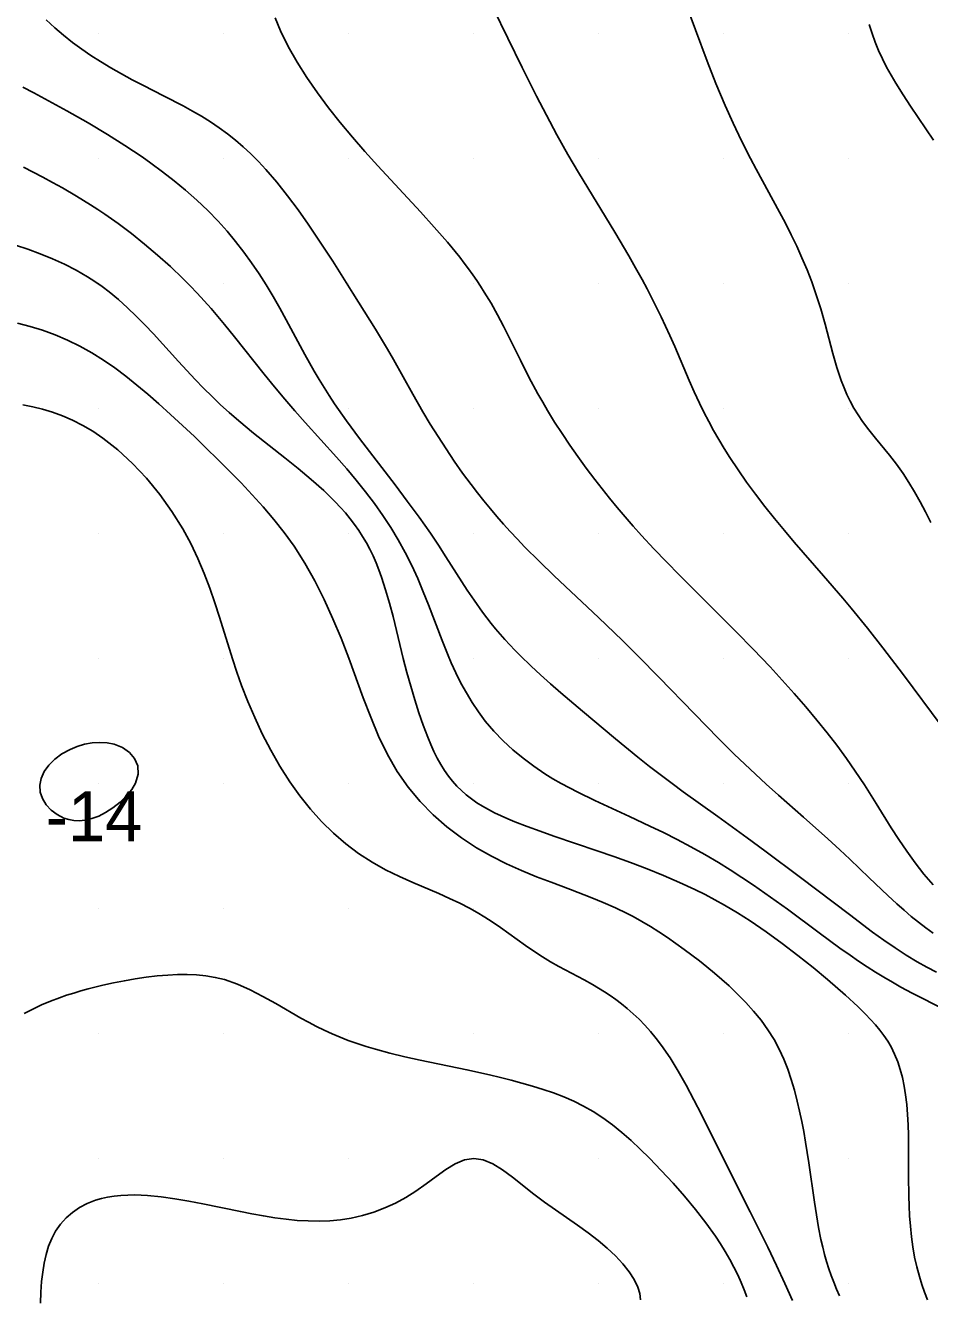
# Model space of a CAD drawing. Extents: x 2602990 to 2605851, y 618069 to 619180.
# Drawn here: x 2604382.1 to 2604418.2, y 618314.5 to 618365.3 of the extents above; entities that cross this region are included whole.
import ezdxf

# ---------------------------------------------------------------- set-up
doc = ezdxf.new("R2010")
doc.units = 0
for name, color, linetype in [('Default', 7, 'Continuous'), ('DTM Contours Major', 7, 'Continuous'), ('DTM Contours Minor', 7, 'Continuous'), ('DTM Contours Minor Text', 7, 'Continuous'), ('Exist DTM Scan Elevation Point', 7, 'Continuous')]:
    doc.layers.add(name, color=color, linetype=linetype)

# ---------------------------------------------------------------- blocks, each defined once
blk = doc.blocks.new('POINT_DISPLAY')
at = {"layer": 'Default'}
blk.add_line((0, 0), (0, 0), dxfattribs=at)

msp = doc.modelspace()

# ---------------------------------------------------------------- linework, layer by layer
at = {"layer": 'DTM Contours Major'}
for points in [[(2604418.266, 618345.434), (2604418.056, 618345.85), (2604417.843, 618346.256), (2604417.625, 618346.65), (2604417.398, 618347.03), (2604417.16, 618347.394), (2604416.893, 618347.763), (2604416.616, 618348.116), (2604416.058, 618348.795), (2604415.79, 618349.131), (2604415.537, 618349.471), (2604415.361, 618349.732), (2604415.196, 618350.001), (2604415.045, 618350.281), (2604414.919, 618350.545), (2604414.801, 618350.82), (2604414.692, 618351.109), (2604414.519, 618351.633), (2604414.358, 618352.189), (2604414.041, 618353.365), (2604413.87, 618353.969), (2604413.68, 618354.572), (2604413.508, 618355.058), (2604413.321, 618355.538), (2604413.12, 618356.011), (2604412.908, 618356.478), (2604412.687, 618356.938), (2604412.458, 618357.392), (2604412.225, 618357.836), (2604411.285, 618359.56), (2604411.06, 618359.982), (2604410.701, 618360.688), (2604410.363, 618361.394), (2604410.045, 618362.104), (2604409.86, 618362.542), (2604409.68, 618362.983), (2604409.332, 618363.877), (2604408.867, 618365.128), (2604408.215, 618366.906)], [(2604382.679, 618314.218), (2604382.691, 618314.653), (2604382.719, 618315.08), (2604382.761, 618315.454), (2604382.819, 618315.816), (2604382.897, 618316.163), (2604382.997, 618316.493), (2604383.122, 618316.803), (2604383.274, 618317.092), (2604383.468, 618317.372), (2604383.694, 618317.623), (2604383.949, 618317.845), (2604384.231, 618318.037), (2604384.539, 618318.199), (2604384.87, 618318.328), (2604385.109, 618318.398), (2604385.358, 618318.454), (2604385.616, 618318.495), (2604385.883, 618318.523), (2604386.159, 618318.538), (2604386.443, 618318.541), (2604386.957, 618318.517), (2604387.491, 618318.464), (2604388.041, 618318.386), (2604388.602, 618318.289), (2604389.17, 618318.18), (2604390.667, 618317.873), (2604391.128, 618317.783), (2604391.586, 618317.701), (2604392.041, 618317.629), (2604392.492, 618317.569), (2604392.937, 618317.525), (2604393.379, 618317.499), (2604393.815, 618317.493), (2604394.247, 618317.508), (2604394.673, 618317.547), (2604395.093, 618317.612), (2604395.551, 618317.716), (2604395.999, 618317.853), (2604396.437, 618318.021), (2604396.864, 618318.218), (2604397.277, 618318.442), (2604397.676, 618318.692), (2604398.091, 618318.986), (2604398.491, 618319.282), (2604398.878, 618319.557), (2604399.257, 618319.785), (2604399.629, 618319.941), (2604400, 618320), (2604400.379, 618319.943), (2604400.762, 618319.783), (2604401.152, 618319.542), (2604401.552, 618319.245), (2604402.393, 618318.574), (2604402.822, 618318.254), (2604403.261, 618317.943), (2604404.141, 618317.332), (2604404.565, 618317.026), (2604404.971, 618316.714), (2604405.332, 618316.409), (2604405.662, 618316.099), (2604405.956, 618315.785), (2604406.207, 618315.471), (2604406.408, 618315.158), (2604406.554, 618314.85), (2604406.631, 618314.596), (2604406.665, 618314.35)]]:
    msp.add_lwpolyline(points, dxfattribs=at)
at = {"layer": 'DTM Contours Minor'}
for points in [[(2604418.686, 618337.313), (2604417.173, 618339.34), (2604416.354, 618340.411), (2604415.735, 618341.198), (2604415.085, 618341.997), (2604414.749, 618342.399), (2604413.981, 618343.29), (2604412.803, 618344.645), (2604412.416, 618345.104), (2604412.021, 618345.585), (2604411.636, 618346.069), (2604411.263, 618346.556), (2604410.905, 618347.045), (2604410.562, 618347.534), (2604410.238, 618348.023), (2604410.011, 618348.385), (2604409.794, 618348.747), (2604409.587, 618349.11), (2604409.39, 618349.473), (2604409.202, 618349.838), (2604409.022, 618350.205), (2604408.814, 618350.653), (2604408.614, 618351.104), (2604408.034, 618352.46), (2604407.836, 618352.91), (2604407.666, 618353.285), (2604407.49, 618353.659), (2604407.308, 618354.031), (2604407.122, 618354.402), (2604406.929, 618354.772), (2604406.73, 618355.143), (2604406.466, 618355.618), (2604406.195, 618356.093), (2604405.635, 618357.039), (2604404.181, 618359.428), (2604403.758, 618360.148), (2604403.319, 618360.931), (2604402.901, 618361.711), (2604402.502, 618362.482), (2604401.931, 618363.624), (2604400.781, 618365.964)], [(2604418.361, 618329.012), (2604418.069, 618329.221), (2604417.78, 618329.443), (2604417.491, 618329.677), (2604417.203, 618329.923), (2604416.913, 618330.181), (2604416.55, 618330.516), (2604415.807, 618331.224), (2604415.034, 618331.966), (2604414.633, 618332.342), (2604414.158, 618332.776), (2604413.176, 618333.645), (2604412.184, 618334.52), (2604411.694, 618334.962), (2604411.048, 618335.562), (2604410.413, 618336.172), (2604409.784, 618336.793), (2604408.817, 618337.777), (2604407.39, 618339.25), (2604406.593, 618340.06), (2604405.938, 618340.709), (2604404.982, 618341.631), (2604403.217, 618343.292), (2604402.619, 618343.869), (2604402.03, 618344.459), (2604401.739, 618344.762), (2604401.451, 618345.071), (2604401.186, 618345.365), (2604400.922, 618345.666), (2604400.662, 618345.974), (2604400.403, 618346.289), (2604400.147, 618346.612), (2604399.894, 618346.943), (2604399.552, 618347.408), (2604399.215, 618347.886), (2604398.887, 618348.373), (2604398.568, 618348.866), (2604398.26, 618349.361), (2604397.964, 618349.855), (2604397.558, 618350.564), (2604396.787, 618351.942), (2604396.548, 618352.354), (2604396.064, 618353.16), (2604395.165, 618354.602), (2604394.36, 618355.872), (2604393.752, 618356.802), (2604393.371, 618357.364), (2604392.972, 618357.93), (2604392.555, 618358.489), (2604392.123, 618359.032), (2604391.678, 618359.548), (2604391.383, 618359.864), (2604391.083, 618360.164), (2604390.777, 618360.449), (2604390.465, 618360.718), (2604390.146, 618360.973), (2604389.82, 618361.212), (2604389.468, 618361.448), (2604389.109, 618361.671), (2604388.744, 618361.882), (2604388.372, 618362.086), (2604387.615, 618362.478), (2604386.767, 618362.91), (2604386.34, 618363.133), (2604385.914, 618363.364), (2604385.489, 618363.606), (2604385.067, 618363.86), (2604384.692, 618364.101), (2604384.322, 618364.356), (2604383.957, 618364.625), (2604383.596, 618364.911), (2604383.241, 618365.213), (2604382.893, 618365.533)], [(2604418.363, 618330.944), (2604417.999, 618331.373), (2604417.647, 618331.824), (2604417.31, 618332.289), (2604416.989, 618332.758), (2604416.685, 618333.224), (2604416.083, 618334.189), (2604415.617, 618334.934), (2604415.251, 618335.49), (2604414.897, 618335.998), (2604414.509, 618336.526), (2604414.126, 618337.019), (2604413.714, 618337.529), (2604413.275, 618338.053), (2604412.813, 618338.585), (2604412.334, 618339.121), (2604411.842, 618339.655), (2604411.172, 618340.358), (2604410.488, 618341.056), (2604408.218, 618343.325), (2604407.702, 618343.853), (2604407.197, 618344.381), (2604406.709, 618344.908), (2604406.375, 618345.281), (2604406.051, 618345.654), (2604405.736, 618346.027), (2604405.43, 618346.4), (2604405.132, 618346.773), (2604404.841, 618347.146), (2604404.496, 618347.604), (2604404.161, 618348.063), (2604403.838, 618348.523), (2604403.528, 618348.983), (2604403.231, 618349.444), (2604402.949, 618349.904), (2604402.754, 618350.239), (2604402.565, 618350.574), (2604402.205, 618351.245), (2604401.861, 618351.922), (2604401.411, 618352.829), (2604401.18, 618353.284), (2604400.941, 618353.739), (2604400.688, 618354.193), (2604400.418, 618354.644), (2604400.27, 618354.876), (2604400.117, 618355.107), (2604399.957, 618355.338), (2604399.791, 618355.569), (2604399.618, 618355.8), (2604399.438, 618356.033), (2604398.946, 618356.633), (2604398.418, 618357.24), (2604397.864, 618357.851), (2604396.157, 618359.695), (2604395.644, 618360.266), (2604395.146, 618360.84), (2604394.661, 618361.421), (2604394.193, 618362.011), (2604393.744, 618362.612), (2604393.321, 618363.223), (2604392.93, 618363.841), (2604392.578, 618364.466), (2604392.272, 618365.095), (2604392.057, 618365.611)], [(2604415.813, 618365.346), (2604415.923, 618364.983), (2604416.047, 618364.637), (2604416.186, 618364.299), (2604416.339, 618363.967), (2604416.506, 618363.64), (2604416.684, 618363.316), (2604416.872, 618362.994), (2604417.161, 618362.531), (2604417.463, 618362.07), (2604418.378, 618360.722)], [(2604418.501, 618327.444), (2604418.114, 618327.642), (2604417.729, 618327.856), (2604417.286, 618328.125), (2604416.843, 618328.415), (2604416.397, 618328.725), (2604415.945, 618329.052), (2604415.017, 618329.75), (2604413.055, 618331.24), (2604411.637, 618332.3), (2604410.926, 618332.824), (2604409.749, 618333.676), (2604408.375, 618334.662), (2604407.932, 618334.986), (2604407.497, 618335.311), (2604407.024, 618335.675), (2604406.56, 618336.041), (2604405.658, 618336.776), (2604404.341, 618337.879), (2604403.48, 618338.614), (2604403.068, 618338.975), (2604402.671, 618339.332), (2604402.291, 618339.685), (2604401.854, 618340.108), (2604401.645, 618340.32), (2604401.442, 618340.533), (2604401.244, 618340.748), (2604401.051, 618340.967), (2604400.872, 618341.179), (2604400.696, 618341.395), (2604400.523, 618341.617), (2604400.351, 618341.845), (2604400.013, 618342.321), (2604399.739, 618342.729), (2604398.886, 618344.057), (2604398.581, 618344.526), (2604398.261, 618345.002), (2604397.81, 618345.643), (2604397.338, 618346.288), (2604396.854, 618346.931), (2604395.434, 618348.789), (2604394.912, 618349.495), (2604394.588, 618349.952), (2604394.433, 618350.18), (2604394.219, 618350.503), (2604394.013, 618350.827), (2604393.814, 618351.152), (2604393.62, 618351.48), (2604393.243, 618352.148), (2604392.498, 618353.529), (2604392.241, 618353.998), (2604391.974, 618354.466), (2604391.694, 618354.933), (2604391.411, 618355.376), (2604391.114, 618355.813), (2604390.802, 618356.243), (2604390.474, 618356.664), (2604390.132, 618357.075), (2604389.773, 618357.475), (2604389.357, 618357.904), (2604388.924, 618358.316), (2604388.477, 618358.712), (2604388.019, 618359.092), (2604387.554, 618359.456), (2604387.083, 618359.803), (2604386.74, 618360.044), (2604386.395, 618360.278), (2604386.049, 618360.505), (2604385.351, 618360.943), (2604384.578, 618361.406), (2604384.153, 618361.653), (2604383.724, 618361.896), (2604383.29, 618362.136), (2604382.851, 618362.372), (2604382.407, 618362.605), (2604381.965, 618362.832)], [(2604418.825, 618325.96), (2604417.527, 618326.613), (2604417.077, 618326.852), (2604416.736, 618327.042), (2604416.397, 618327.242), (2604416.058, 618327.45), (2604415.72, 618327.666), (2604415.382, 618327.89), (2604415.044, 618328.122), (2604414.632, 618328.413), (2604413.803, 618329.021), (2604412.535, 618329.965), (2604412.09, 618330.29), (2604411.64, 618330.612), (2604411.183, 618330.929), (2604410.721, 618331.24), (2604410.252, 618331.543), (2604409.777, 618331.836), (2604409.232, 618332.155), (2604408.682, 618332.46), (2604408.132, 618332.751), (2604407.583, 618333.029), (2604407.041, 618333.293), (2604406.222, 618333.677), (2604404.839, 618334.313), (2604404.156, 618334.643), (2604403.82, 618334.815), (2604403.487, 618334.995), (2604403.159, 618335.184), (2604402.834, 618335.385), (2604402.396, 618335.68), (2604401.97, 618335.999), (2604401.558, 618336.34), (2604401.166, 618336.703), (2604400.797, 618337.086), (2604400.454, 618337.49), (2604400.183, 618337.852), (2604399.932, 618338.226), (2604399.7, 618338.612), (2604399.485, 618339.007), (2604399.284, 618339.412), (2604399.097, 618339.823), (2604398.972, 618340.117), (2604398.733, 618340.713), (2604398.185, 618342.143), (2604397.977, 618342.662), (2604397.754, 618343.184), (2604397.516, 618343.706), (2604397.258, 618344.225), (2604396.977, 618344.738), (2604396.681, 618345.228), (2604396.363, 618345.709), (2604396.025, 618346.184), (2604395.669, 618346.652), (2604395.299, 618347.115), (2604394.915, 618347.572), (2604394.509, 618348.037), (2604393.261, 618349.424), (2604392.846, 618349.89), (2604392.439, 618350.361), (2604392.025, 618350.859), (2604391.619, 618351.36), (2604390.43, 618352.859), (2604390.033, 618353.346), (2604389.765, 618353.666), (2604389.494, 618353.981), (2604389.219, 618354.29), (2604388.939, 618354.595), (2604388.653, 618354.895), (2604388.36, 618355.191), (2604387.867, 618355.664), (2604387.357, 618356.123), (2604386.836, 618356.565), (2604386.309, 618356.986), (2604385.778, 618357.384), (2604385.251, 618357.756), (2604384.962, 618357.949), (2604384.675, 618358.133), (2604384.107, 618358.482), (2604383.546, 618358.807), (2604383.155, 618359.025), (2604382.766, 618359.236), (2604382.381, 618359.437), (2604381.998, 618359.631)], [(2604418.145, 618314.35), (2604418.024, 618314.652), (2604417.913, 618314.96), (2604417.814, 618315.273), (2604417.71, 618315.66), (2604417.624, 618316.056), (2604417.553, 618316.46), (2604417.497, 618316.87), (2604417.455, 618317.286), (2604417.425, 618317.706), (2604417.406, 618318.099), (2604417.394, 618318.494), (2604417.386, 618319.288), (2604417.383, 618320.507), (2604417.376, 618320.93), (2604417.363, 618321.347), (2604417.342, 618321.756), (2604417.309, 618322.156), (2604417.264, 618322.545), (2604417.208, 618322.893), (2604417.138, 618323.23), (2604417.052, 618323.555), (2604416.949, 618323.868), (2604416.826, 618324.169), (2604416.683, 618324.458), (2604416.548, 618324.689), (2604416.398, 618324.912), (2604416.234, 618325.13), (2604416.055, 618325.345), (2604415.863, 618325.559), (2604415.659, 618325.773), (2604415.356, 618326.07), (2604414.858, 618326.53), (2604414.142, 618327.154), (2604413.564, 618327.635), (2604412.957, 618328.12), (2604412.329, 618328.598), (2604411.689, 618329.061), (2604411.047, 618329.498), (2604410.538, 618329.822), (2604410.028, 618330.126), (2604409.638, 618330.342), (2604409.243, 618330.55), (2604408.839, 618330.75), (2604408.22, 618331.037), (2604407.581, 618331.312), (2604406.928, 618331.575), (2604406.266, 618331.828), (2604405.6, 618332.071), (2604404.935, 618332.303), (2604403.204, 618332.89), (2604402.658, 618333.08), (2604402.135, 618333.27), (2604401.64, 618333.462), (2604401.359, 618333.579), (2604401.089, 618333.698), (2604400.831, 618333.821), (2604400.584, 618333.948), (2604400.349, 618334.081), (2604400.125, 618334.22), (2604399.906, 618334.373), (2604399.698, 618334.535), (2604399.502, 618334.707), (2604399.318, 618334.889), (2604399.144, 618335.083), (2604398.981, 618335.289), (2604398.823, 618335.515), (2604398.675, 618335.754), (2604398.535, 618336.007), (2604398.403, 618336.273), (2604398.276, 618336.553), (2604398.154, 618336.845), (2604397.973, 618337.321), (2604397.799, 618337.822), (2604397.634, 618338.344), (2604397.476, 618338.883), (2604397.325, 618339.434), (2604397.18, 618339.992), (2604396.768, 618341.665), (2604396.626, 618342.207), (2604396.474, 618342.734), (2604396.31, 618343.24), (2604396.204, 618343.532), (2604396.091, 618343.816), (2604395.971, 618344.091), (2604395.842, 618344.359), (2604395.703, 618344.62), (2604395.554, 618344.874), (2604395.398, 618345.114), (2604395.232, 618345.35), (2604395.055, 618345.581), (2604394.867, 618345.809), (2604394.669, 618346.033), (2604394.459, 618346.255), (2604393.996, 618346.706), (2604393.498, 618347.15), (2604392.978, 618347.586), (2604392.447, 618348.013), (2604391.195, 618349.003), (2604390.597, 618349.495), (2604390.217, 618349.824), (2604389.87, 618350.139), (2604389.532, 618350.463), (2604389.193, 618350.803), (2604388.858, 618351.153), (2604388.192, 618351.873), (2604387.189, 618352.969), (2604386.849, 618353.327), (2604386.504, 618353.677), (2604386.151, 618354.017), (2604385.789, 618354.342), (2604385.416, 618354.649), (2604385.134, 618354.863), (2604384.845, 618355.065), (2604384.547, 618355.257), (2604384.097, 618355.517), (2604383.631, 618355.756), (2604383.152, 618355.975), (2604382.663, 618356.174), (2604382.168, 618356.355), (2604381.671, 618356.519)], [(2604414.626, 618314.501), (2604414.506, 618314.771), (2604414.393, 618315.046), (2604414.291, 618315.317), (2604414.195, 618315.592), (2604414.107, 618315.874), (2604414.024, 618316.162), (2604413.948, 618316.457), (2604413.878, 618316.76), (2604413.781, 618317.243), (2604413.695, 618317.741), (2604413.617, 618318.252), (2604413.397, 618319.82), (2604413.265, 618320.657), (2604413.192, 618321.071), (2604413.112, 618321.482), (2604413.026, 618321.89), (2604412.931, 618322.293), (2604412.817, 618322.726), (2604412.691, 618323.151), (2604412.548, 618323.568), (2604412.388, 618323.974), (2604412.207, 618324.369), (2604412.003, 618324.75), (2604411.756, 618325.145), (2604411.483, 618325.523), (2604411.188, 618325.887), (2604410.874, 618326.236), (2604410.545, 618326.572), (2604410.205, 618326.896), (2604409.915, 618327.158), (2604409.62, 618327.412), (2604409.322, 618327.659), (2604409.021, 618327.898), (2604408.717, 618328.131), (2604408.413, 618328.357), (2604408.076, 618328.599), (2604407.738, 618328.833), (2604407.398, 618329.057), (2604407.057, 618329.272), (2604406.714, 618329.475), (2604406.369, 618329.668), (2604406.136, 618329.79), (2604405.662, 618330.021), (2604405.174, 618330.237), (2604404.721, 618330.423), (2604403.868, 618330.748), (2604403.085, 618331.041), (2604402.504, 618331.266), (2604401.908, 618331.511), (2604401.305, 618331.783), (2604400.701, 618332.085), (2604400.105, 618332.424), (2604399.502, 618332.818), (2604398.92, 618333.257), (2604398.367, 618333.742), (2604397.848, 618334.272), (2604397.368, 618334.848), (2604396.936, 618335.47), (2604396.542, 618336.157), (2604396.193, 618336.884), (2604395.876, 618337.642), (2604395.579, 618338.42), (2604395, 618340), (2604394.69, 618340.798), (2604394.362, 618341.583), (2604394.013, 618342.349), (2604393.64, 618343.091), (2604393.239, 618343.804), (2604392.809, 618344.483), (2604392.418, 618345.03), (2604392.008, 618345.552), (2604391.581, 618346.053), (2604391.14, 618346.538), (2604390.69, 618347.011), (2604390.235, 618347.475), (2604389.766, 618347.943), (2604389.296, 618348.406), (2604388.824, 618348.862), (2604388.351, 618349.309), (2604387.877, 618349.747), (2604387.402, 618350.174), (2604386.966, 618350.555), (2604386.528, 618350.924), (2604386.087, 618351.276), (2604385.642, 618351.61), (2604385.19, 618351.923), (2604384.731, 618352.211), (2604384.248, 618352.48), (2604383.757, 618352.72), (2604383.26, 618352.932), (2604382.759, 618353.115), (2604382.255, 618353.271), (2604381.75, 618353.4)], [(2604412.745, 618314.32), (2604412.441, 618314.995), (2604412.101, 618315.722), (2604411.752, 618316.447), (2604411.046, 618317.871), (2604409.769, 618320.412), (2604409.101, 618321.755), (2604408.798, 618322.347), (2604408.489, 618322.927), (2604408.172, 618323.487), (2604407.844, 618324.02), (2604407.503, 618324.517), (2604407.288, 618324.801), (2604407.067, 618325.07), (2604406.841, 618325.323), (2604406.609, 618325.563), (2604406.372, 618325.788), (2604406.13, 618326.001), (2604405.909, 618326.18), (2604405.683, 618326.351), (2604405.454, 618326.512), (2604405.221, 618326.667), (2604404.984, 618326.814), (2604404.744, 618326.956), (2604404.412, 618327.142), (2604403.401, 618327.681), (2604403.068, 618327.866), (2604402.74, 618328.061), (2604402.396, 618328.283), (2604402.06, 618328.515), (2604401.067, 618329.228), (2604400.735, 618329.456), (2604400.438, 618329.646), (2604400.135, 618329.828), (2604399.823, 618330.002), (2604399.434, 618330.202), (2604399.026, 618330.396), (2604398.595, 618330.588), (2604397.562, 618331.03), (2604397.021, 618331.274), (2604396.473, 618331.544), (2604395.929, 618331.845), (2604395.394, 618332.187), (2604394.879, 618332.574), (2604394.385, 618333.003), (2604393.912, 618333.47), (2604393.463, 618333.972), (2604393.04, 618334.502), (2604392.643, 618335.058), (2604392.244, 618335.682), (2604391.878, 618336.323), (2604391.542, 618336.974), (2604391.238, 618337.628), (2604390.962, 618338.278), (2604390.715, 618338.917), (2604390.524, 618339.45), (2604390.349, 618339.975), (2604389.829, 618341.639), (2604389.642, 618342.213), (2604389.439, 618342.799), (2604389.215, 618343.391), (2604388.965, 618343.988), (2604388.683, 618344.583), (2604388.365, 618345.174), (2604387.929, 618345.875), (2604387.443, 618346.552), (2604386.915, 618347.196), (2604386.353, 618347.794), (2604385.766, 618348.334), (2604385.162, 618348.807), (2604384.762, 618349.075), (2604384.36, 618349.31), (2604383.957, 618349.515), (2604383.554, 618349.691), (2604383.152, 618349.839), (2604382.753, 618349.962), (2604382.361, 618350.059), (2604381.972, 618350.136)], [(2604385, 618333.684), (2604384.719, 618333.588), (2604384.462, 618333.529), (2604384.225, 618333.505), (2604384.007, 618333.512), (2604383.803, 618333.549), (2604383.611, 618333.611), (2604383.343, 618333.747), (2604383.104, 618333.928), (2604382.904, 618334.144), (2604382.754, 618334.388), (2604382.663, 618334.65), (2604382.642, 618334.925), (2604382.696, 618335.198), (2604382.82, 618335.468), (2604383.006, 618335.726), (2604383.246, 618335.965), (2604383.531, 618336.178), (2604383.854, 618336.358), (2604384.137, 618336.474), (2604384.432, 618336.56), (2604384.734, 618336.615), (2604385.036, 618336.636), (2604385.333, 618336.619), (2604385.616, 618336.561), (2604385.945, 618336.43), (2604386.225, 618336.238), (2604386.436, 618335.992), (2604386.56, 618335.698), (2604386.578, 618335.366), (2604386.471, 618335), (2604386.327, 618334.75), (2604386.114, 618334.496), (2604385.854, 618334.25), (2604385.567, 618334.025), (2604385.275, 618333.832), (2604385, 618333.684)], [(2604382.021, 618325.799), (2604382.362, 618325.975), (2604382.712, 618326.137), (2604383.071, 618326.288), (2604383.438, 618326.427), (2604383.717, 618326.524), (2604383.999, 618326.615), (2604384.286, 618326.7), (2604384.576, 618326.78), (2604385.168, 618326.927), (2604385.595, 618327.021), (2604386.027, 618327.107), (2604386.462, 618327.182), (2604386.898, 618327.246), (2604387.334, 618327.296), (2604387.768, 618327.333), (2604388.152, 618327.352), (2604388.532, 618327.356), (2604388.91, 618327.341), (2604389.285, 618327.303), (2604389.658, 618327.241), (2604390.029, 618327.149), (2604390.545, 618326.971), (2604391.059, 618326.743), (2604391.569, 618326.481), (2604392.076, 618326.196), (2604393.083, 618325.615), (2604393.393, 618325.445), (2604393.704, 618325.282), (2604394.016, 618325.127), (2604394.331, 618324.981), (2604394.65, 618324.844), (2604394.973, 618324.716), (2604395.328, 618324.59), (2604395.692, 618324.472), (2604396.066, 618324.363), (2604396.644, 618324.211), (2604397.242, 618324.068), (2604397.855, 618323.933), (2604399.721, 618323.544), (2604400.621, 618323.346), (2604401.061, 618323.241), (2604401.496, 618323.131), (2604401.925, 618323.016), (2604402.346, 618322.894), (2604402.77, 618322.761), (2604403.186, 618322.617), (2604403.595, 618322.46), (2604403.994, 618322.285), (2604404.385, 618322.091), (2604404.767, 618321.874), (2604405.158, 618321.62), (2604405.54, 618321.341), (2604405.915, 618321.037), (2604406.286, 618320.713), (2604406.653, 618320.37), (2604407.02, 618320.01), (2604407.496, 618319.521), (2604407.966, 618319.013), (2604408.424, 618318.491), (2604408.863, 618317.96), (2604409.276, 618317.425), (2604409.656, 618316.892), (2604409.862, 618316.582), (2604410.054, 618316.273), (2604410.234, 618315.965), (2604410.399, 618315.657), (2604410.552, 618315.349), (2604410.692, 618315.041), (2604410.811, 618314.752), (2604410.919, 618314.462)]]:
    msp.add_lwpolyline(points, dxfattribs=at)

# ---------------------------------------------------------------- block references
at = {"layer": 'Exist DTM Scan Elevation Point', "xscale": 1.3123333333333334, "yscale": 1.3123333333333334}
for p in [(2604385, 618365), (2604390, 618365), (2604395, 618365), (2604400, 618365), (2604405, 618365), (2604410, 618365), (2604415, 618365), (2604385, 618360), (2604390, 618360), (2604395, 618360), (2604400, 618360), (2604405, 618360), (2604410, 618360), (2604415, 618360), (2604385, 618355), (2604390, 618355), (2604395, 618355), (2604400, 618355), (2604405, 618355), (2604410, 618355), (2604415, 618355), (2604385, 618350), (2604390, 618350), (2604395, 618350), (2604400, 618350), (2604405, 618350), (2604410, 618350), (2604415, 618350), (2604385, 618345), (2604390, 618345), (2604395, 618345), (2604400, 618345), (2604405, 618345), (2604410, 618345), (2604415, 618345), (2604385, 618340), (2604390, 618340), (2604395, 618340), (2604400, 618340), (2604405, 618340), (2604410, 618340), (2604415, 618340), (2604385, 618335), (2604390, 618335), (2604395, 618335), (2604400, 618335), (2604405, 618335), (2604410, 618335), (2604415, 618335), (2604385, 618330), (2604390, 618330), (2604395, 618330), (2604400, 618330), (2604405, 618330), (2604410, 618330), (2604415, 618330), (2604385, 618325), (2604390, 618325), (2604395, 618325), (2604400, 618325), (2604405, 618325), (2604410, 618325), (2604415, 618325), (2604385, 618320), (2604390, 618320), (2604395, 618320), (2604400, 618320), (2604405, 618320), (2604410, 618320), (2604415, 618320), (2604385, 618315), (2604390, 618315), (2604395, 618315), (2604400, 618315), (2604405, 618315), (2604410, 618315), (2604415, 618315)]:
    msp.add_blockref('POINT_DISPLAY', p, dxfattribs=at)

# ---------------------------------------------------------------- texts
at = {"layer": 'DTM Contours Minor Text'}
msp.add_text('-14', height=2, dxfattribs=at).set_placement((2604382.882, 618332.684))

doc.saveas('drawing.dxf')
